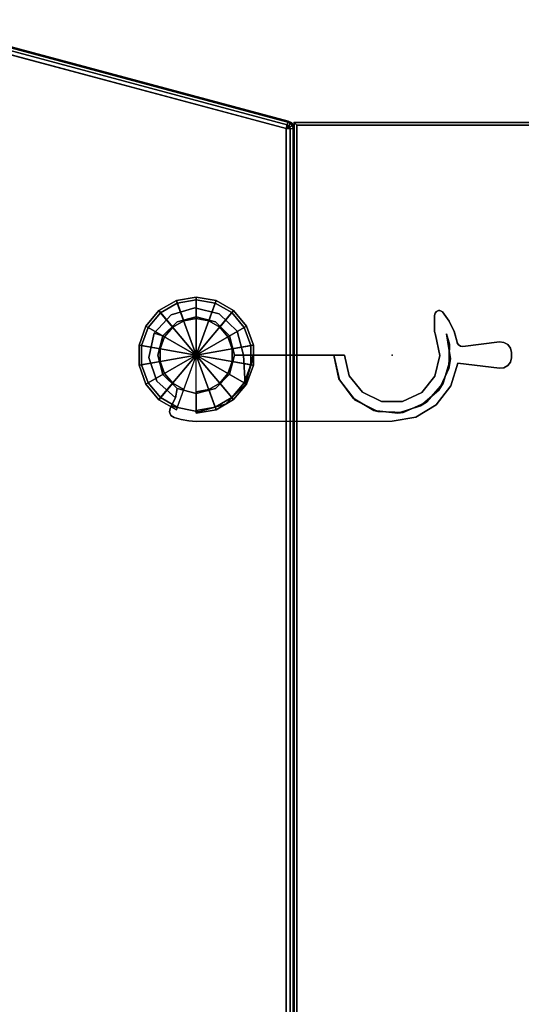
# Model space of a CAD drawing. Header units: inches. Extents: x 390 to 1835, y -266 to 136.
# Tile 293 of 656: x 1530 to 1538, y -96 to -81. Entities that reach past the tile are written whole.
import ezdxf
from ezdxf.enums import TextEntityAlignment as Align

# ---------------------------------------------------------------- set-up
doc = ezdxf.new("R2010")
doc.units = ezdxf.units.IN
doc.header["$LTSCALE"] = 0.95294
doc.header["$MEASUREMENT"] = 0
for name, color, linetype in [('A-FURN-3-NODE', 7, 'Continuous'), ('A-FURN-3-PLANES-TABLE-TOP-EDGE', 35, 'Continuous'), ('A-FURN-3-PLANES-TABLE-TOP-SURFACE-BOTTOM', 49, 'Continuous'), ('A-FURN-3-PLANES-TABLE-TOP-SURFACE-TOP', 33, 'Continuous'), ('A-FURN-3-TABLE-CONNECTOR', 254, 'Continuous'), ('A-FURN-3-TABLE-CONNECTOR-TRIM', 250, 'Continuous'), ('A-FURN-3-TABLE-EDGE', 35, 'Continuous'), ('A-FURN-3-TABLE-TOP', 33, 'Continuous'), ('A-FURN-HAWORTH-ATT', 251, 'Continuous')]:
    doc.layers.add(name, color=color, linetype=linetype)

# ---------------------------------------------------------------- blocks, each defined once
blk = doc.blocks.new('TARA-2460-JNC4-FLAT-3D-3')
at = {"layer": 'A-FURN-3-NODE'}
for p in [(0, 0), (1.456, -3.457)]:
    blk.add_point(p, dxfattribs=at)
at = {"layer": 'A-FURN-3-PLANES-TABLE-TOP-EDGE'}
for points in [[(0.04, -0.04, 29), (0, 0, 28.96), (0, -23.562, 28.96), (0.04, -23.562, 29)], [(0, 0, 27.79), (0.04, -0.04, 27.75), (0.04, -23.562, 27.75), (0, -23.562, 27.79)], [(0, 0, 28.96), (0, 0, 27.79), (0, -23.562, 27.79), (0, -23.562, 28.96)], [(59.68, 0, 28.96), (59.68, 0, 27.79), (0, 0, 27.79), (0, 0, 28.96)], [(0.04, -0.04, 27.75), (0, 0, 27.79), (59.68, 0, 27.79), (59.64, -0.04, 27.75)], [(59.64, -0.04, 29), (59.68, 0, 28.96), (0, 0, 28.96), (0.04, -0.04, 29)]]:
    blk.add_3dface(points, dxfattribs=at)
at = {"layer": 'A-FURN-3-PLANES-TABLE-TOP-SURFACE-BOTTOM'}
blk.add_3dface([(0.04, -0.04, 27.75), (59.64, -0.04, 27.75), (59.64, -23.562, 27.75), (0.04, -23.562, 27.75)], dxfattribs=at)
at = {"layer": 'A-FURN-3-PLANES-TABLE-TOP-SURFACE-TOP'}
blk.add_3dface([(0.04, -23.562, 29), (59.64, -23.562, 29), (59.64, -0.04, 29), (0.04, -0.04, 29)], dxfattribs=at)
at = {"layer": 'A-FURN-HAWORTH-ATT', "flags": 1}
for tag, p in [('HAWMC', (0, 0)), ('HAWPN', (0, -0.167)), ('HAWSN', (0, -0.333))]:
    blk.add_attdef(tag, text='', height=0.1, dxfattribs=at).set_placement(p, align=Align.TOP_CENTER)
blk = doc.blocks.new('TA0M-1360-FF-HALFROUNDF-3D-3')
at = {"layer": 'A-FURN-3-NODE'}
blk.add_point((0, 0), dxfattribs=at)
blk = doc.blocks.new('TAPC-2430-J-3D-3')
at = {"layer": 'A-FURN-3-NODE'}
for p in [(5.796, 1.553), (6.263, -2.169)]:
    blk.add_point(p, dxfattribs=at)
at = {"layer": 'A-FURN-3-TABLE-CONNECTOR'}
for points, invisible_edges in [([(9.037, 0.115, 27.605), (9.026, 0.146, 27.613), (9.067, 0.219, 27.623), (9.112, 0.217, 27.617)], 10), ([(9.067, 0.219, 27.623), (9.026, 0.146, 27.613), (9.03, 0.179, 27.619), (9.048, 0.208, 27.623)], 1), ([(9.156, -0.092, 27.995), (9.03, 0.18, 27.995), (9.026, 0.146, 27.995), (9.037, 0.115, 27.995)], 1), ([(9.048, 0.208, 27.995), (9.03, 0.18, 27.995), (9.156, -0.092, 27.995), (9.191, -0.13, 27.995)], 10), ([(9.084, 0.032, 27.559), (9.037, 0.115, 27.605), (9.112, 0.217, 27.617), (9.267, 0.147, 27.553)], 10), ([(9.112, 0.217, 27.995), (9.067, 0.219, 27.995), (9.048, 0.208, 27.995), (9.191, -0.13, 27.995)], 12), ([(9.326, -0.034, 27.559), (9.084, 0.032, 27.559), (9.267, 0.147, 27.553), (9.407, 0.052, 27.483)], 11), ([(9.191, -0.13, 27.995), (9.405, 0.054, 27.995), (9.265, 0.148, 27.995), (9.112, 0.217, 27.995)], 9), ([(9.692, -0.327, 27.995), (10.265, -0.083, 27.995), (10.07, 0.255, 27.995), (9.633, -0.074, 27.995)], 10), ([(9.692, -0.327, 27.402), (9.633, -0.074, 27.402), (10.07, 0.255, 27.402), (10.265, -0.083, 27.402)], 5), ([(10.265, -0.083, 27.995), (10.319, -0.045, 27.995), (10.13, 0.282, 27.995), (10.07, 0.255, 27.995)], 10), ([(10.07, 0.255, 27.402), (10.13, 0.282, 27.402), (10.319, -0.045, 27.402), (10.265, -0.083, 27.402)], 10), ([(10.319, -0.045, 27.995), (10.353, 0.012, 27.995), (10.196, 0.283, 27.995), (10.13, 0.282, 27.995)], 10), ([(10.13, 0.282, 27.402), (10.196, 0.283, 27.402), (10.353, 0.012, 27.402), (10.319, -0.045, 27.402)], 10), ([(10.353, 0.012, 27.995), (10.36, 0.078, 27.995), (10.257, 0.257, 27.995), (10.196, 0.283, 27.995)], 10), ([(10.196, 0.283, 27.402), (10.257, 0.257, 27.402), (10.36, 0.078, 27.402), (10.353, 0.012, 27.402)], 10), ([(10.36, 0.078, 27.995), (10.34, 0.141, 27.995), (10.301, 0.208, 27.995), (10.257, 0.257, 27.995)], 8), ([(10.257, 0.257, 27.402), (10.301, 0.208, 27.402), (10.34, 0.141, 27.402), (10.36, 0.078, 27.402)], 8), ([(9.326, -0.034, 27.559), (9.089, 0.024, 27.559), (9.084, 0.032, 27.559)], 9), ([(9.089, 0.024, 27.559), (9.326, -0.034, 27.559), (9.156, -0.092, 27.559)], 3), ([(9.403, -0.362, 27.995), (9.527, -0.063, 27.995), (9.405, 0.054, 27.995), (9.191, -0.13, 27.995)], 5), ([(9.326, -0.034, 27.559), (9.407, 0.052, 27.483), (9.527, -0.063, 27.409), (9.443, -0.147, 27.402)], 5), ([(9.156, -0.092, 27.559), (9.326, -0.034, 27.559), (9.191, -0.13, 27.559)], 3), ([(9.326, -0.034, 27.559), (9.563, -0.328, 27.559), (9.403, -0.362, 27.559), (9.191, -0.13, 27.559)], 10), ([(9.692, -0.327, 27.995), (9.559, -0.085, 27.995), (9.527, -0.063, 27.995), (9.403, -0.362, 27.995)], 13), ([(9.534, -0.071, 27.402), (9.443, -0.147, 27.402), (9.527, -0.063, 27.409)], 3), ([(9.534, -0.071, 27.402), (9.566, -0.087, 27.402), (9.601, -0.089, 27.402), (9.443, -0.147, 27.402)], 12), ([(9.601, -0.089, 27.402), (9.692, -0.327, 27.402), (9.615, -0.46, 27.402), (9.443, -0.147, 27.402)], 11), ([(9.692, -0.327, 27.995), (9.633, -0.074, 27.995), (9.597, -0.089, 27.995), (9.559, -0.085, 27.995)], 9), ([(9.601, -0.089, 27.402), (9.633, -0.074, 27.402), (9.692, -0.327, 27.402)], 10), ([(9.493, -0.664, 27.995), (9.77, -0.673, 27.995), (9.692, -0.327, 27.995), (9.403, -0.362, 27.995)], 5), ([(9.563, -0.328, 27.559), (9.652, -0.695, 27.559), (9.493, -0.664, 27.559), (9.403, -0.362, 27.559)], 10), ([(9.77, -0.673, 27.402), (9.646, -0.817, 27.402), (9.615, -0.46, 27.402), (9.692, -0.327, 27.402)], 5), ([(9.652, -0.695, 27.559), (9.577, -1.065, 27.559), (9.445, -0.974, 27.559), (9.493, -0.664, 27.559)], 10), ([(9.445, -0.974, 27.995), (9.72, -1.024, 27.995), (9.77, -0.673, 27.995), (9.493, -0.664, 27.995)], 5), ([(9.72, -1.024, 27.402), (9.53, -1.155, 27.402), (9.646, -0.817, 27.402), (9.77, -0.673, 27.402)], 5), ([(9.577, -1.065, 27.559), (9.352, -1.368, 27.559), (9.266, -1.233, 27.559), (9.445, -0.974, 27.559)], 10), ([(9.266, -1.233, 27.995), (9.549, -1.334, 27.995), (9.72, -1.024, 27.995), (9.445, -0.974, 27.995)], 5), ([(9.549, -1.334, 27.402), (9.288, -1.418, 27.402), (9.53, -1.155, 27.402), (9.72, -1.024, 27.402)], 5), ([(6.758, -1.883, 27.995), (6.834, -2.168, 27.995), (8.387, -1.297, 27.995), (8.173, -1.066, 27.995)], 2), ([(6.874, -1.816, 27.995), (8.036, -1.145, 27.559), (6.996, -1.746, 27.559), (6.873, -1.816, 27.559)], 3), ([(8.173, -1.066, 27.995), (8.173, -1.066, 27.559), (8.036, -1.145, 27.559), (6.874, -1.816, 27.995)], 4), ([(6.996, -1.746, 27.402), (6.996, -1.746, 27.559), (8.036, -1.145, 27.559), (8.036, -1.145, 27.402)], 2), ([(7.11, -2.182, 27.402), (6.996, -1.746, 27.402), (8.036, -1.145, 27.402), (8.275, -1.411, 27.402)], 8), ([(8.292, -1.423, 27.559), (8.036, -1.145, 27.559), (8.173, -1.066, 27.559), (8.387, -1.297, 27.559)], 8), ([(8.679, -1.412, 27.995), (8.387, -1.297, 27.995), (6.834, -2.168, 27.995), (6.758, -2.454, 27.995)], 10), ([(8.642, -1.566, 27.559), (8.292, -1.423, 27.559), (8.387, -1.297, 27.559), (8.679, -1.412, 27.559)], 10), ([(9.352, -1.368, 27.559), (9.019, -1.546, 27.559), (8.993, -1.39, 27.559), (9.266, -1.233, 27.559)], 10), ([(8.993, -1.39, 27.995), (9.278, -1.564, 27.995), (9.549, -1.334, 27.995), (9.266, -1.233, 27.995)], 5), ([(6.758, -2.454, 27.995), (6.549, -2.663, 27.995), (6.755, -3.021, 27.995), (8.679, -1.412, 27.995)], 14), ([(8.679, -1.412, 27.995), (6.755, -3.021, 27.995), (9.278, -1.564, 27.995), (8.993, -1.39, 27.995)], 5), ([(7.002, -2.582, 27.402), (7.11, -2.182, 27.402), (8.275, -1.411, 27.402), (8.602, -1.558, 27.402)], 10), ([(9.019, -1.546, 27.559), (8.642, -1.566, 27.559), (8.679, -1.412, 27.559), (8.993, -1.39, 27.559)], 10), ([(9.278, -1.564, 27.402), (8.959, -1.56, 27.402), (9.288, -1.418, 27.402), (9.549, -1.334, 27.402)], 5), ([(5.978, -1.674, 27.995), (5.895, -1.568, 27.995), (5.641, -1.838, 27.995), (5.769, -1.883, 27.995)], 5), ([(5.769, -1.883, 27.559), (5.641, -1.838, 27.559), (5.895, -1.568, 27.559), (5.978, -1.674, 27.559)], 5), ([(6.263, -1.598, 27.995), (6.251, -1.464, 27.995), (5.895, -1.568, 27.995), (5.978, -1.674, 27.995)], 5), ([(5.978, -1.674, 27.559), (5.895, -1.568, 27.559), (6.251, -1.464, 27.559), (6.263, -1.598, 27.559)], 5), ([(6.549, -1.674, 27.995), (6.61, -1.555, 27.995), (6.251, -1.464, 27.995), (6.263, -1.598, 27.995)], 5), ([(6.263, -1.598, 27.559), (6.251, -1.464, 27.559), (6.61, -1.555, 27.559), (6.549, -1.674, 27.559)], 5), ([(6.758, -1.883, 27.995), (6.874, -1.816, 27.995), (6.61, -1.555, 27.995), (6.549, -1.674, 27.995)], 4), ([(6.873, -1.816, 27.559), (6.758, -1.883, 27.559), (6.549, -1.674, 27.559), (6.61, -1.555, 27.559)], 5), ([(6.716, -2.883, 27.402), (7.002, -2.582, 27.402), (8.602, -1.558, 27.402), (6.755, -3.021, 27.402)], 14), ([(6.755, -3.021, 27.402), (8.602, -1.558, 27.402), (8.959, -1.56, 27.402), (9.278, -1.564, 27.402)], 5), ([(5.769, -1.883, 27.995), (5.641, -1.838, 27.995), (5.559, -2.199, 27.995), (5.692, -2.169, 27.995)], 1), ([(5.692, -2.169, 27.559), (5.559, -2.199, 27.559), (5.641, -1.838, 27.559), (5.769, -1.883, 27.559)], 5), ([(7.11, -2.182, 27.559), (6.834, -2.168, 27.559), (6.758, -1.883, 27.559), (6.873, -1.816, 27.559)], 5), ([(5.692, -2.169, 27.995), (5.559, -2.199, 27.995), (5.672, -2.552, 27.995), (5.769, -2.454, 27.995)], 4), ([(5.769, -2.454, 27.559), (5.672, -2.552, 27.559), (5.559, -2.199, 27.559), (5.692, -2.169, 27.559)], 5), ([(7.002, -2.582, 27.559), (6.758, -2.454, 27.559), (6.834, -2.168, 27.559), (7.11, -2.182, 27.559)], 5), ([(5.769, -2.454, 27.995), (5.672, -2.552, 27.995), (5.949, -2.799, 27.995), (5.978, -2.663, 27.995)], 5), ([(5.672, -2.552, 27.559), (5.769, -2.454, 27.559), (5.978, -2.663, 27.559), (5.949, -2.799, 27.559)], 5), ([(6.716, -2.883, 27.559), (6.549, -2.663, 27.559), (6.758, -2.454, 27.559), (7.002, -2.582, 27.559)], 5), ([(5.978, -2.663, 27.995), (5.949, -2.799, 27.995), (6.312, -2.871, 27.995), (6.263, -2.739, 27.995)], 5), ([(5.949, -2.799, 27.559), (5.978, -2.663, 27.559), (6.263, -2.739, 27.559), (6.312, -2.871, 27.559)], 1), ([(6.312, -2.871, 27.559), (6.263, -2.739, 27.559), (6.549, -2.663, 27.559), (6.716, -2.883, 27.559)], 12), ([(6.549, -2.663, 27.995), (6.263, -2.739, 27.995), (6.312, -2.871, 27.995), (6.755, -3.021, 27.995)], 14), ([(6.716, -2.883, 27.559), (6.322, -3.013, 27.559), (6.312, -2.871, 27.559)], 8), ([(6.755, -3.021, 27.995), (6.312, -2.871, 27.995), (6.325, -3.047, 27.995), (6.655, -3.071, 27.995)], 5), ([(6.322, -3.013, 27.402), (6.716, -2.883, 27.402), (6.755, -3.021, 27.402), (6.325, -3.047, 27.402)], 6), ([(6.325, -3.047, 27.402), (6.755, -3.021, 27.402), (6.655, -3.071, 27.402), (6.343, -3.098, 27.402)], 5), ([(6.325, -3.047, 27.995), (6.343, -3.098, 27.995), (6.55, -3.11, 27.995), (6.655, -3.071, 27.995)], 10), ([(6.343, -3.098, 27.402), (6.655, -3.071, 27.402), (6.55, -3.11, 27.402), (6.386, -3.131, 27.402)], 5), ([(6.343, -3.098, 27.995), (6.386, -3.131, 27.995), (6.441, -3.137, 27.995), (6.55, -3.11, 27.995)], 8), ([(6.386, -3.131, 27.402), (6.55, -3.11, 27.402), (6.441, -3.137, 27.402)], 1)]:
    blk.add_3dface(points, dxfattribs=dict(at, invisible_edges=invisible_edges))
for points in [[(9.048, 0.208, 27.995), (9.067, 0.219, 27.995), (9.067, 0.219, 27.623), (9.048, 0.208, 27.623)], [(9.067, 0.219, 27.995), (9.112, 0.217, 27.995), (9.112, 0.217, 27.617), (9.067, 0.219, 27.623)], [(9.633, -0.074, 27.995), (10.07, 0.255, 27.995), (10.07, 0.255, 27.402), (9.633, -0.074, 27.402)], [(10.301, 0.208, 27.402), (10.301, 0.208, 27.995), (10.34, 0.141, 27.995), (10.34, 0.141, 27.402)], [(9.089, 0.024, 27.559), (9.156, -0.092, 27.559), (9.156, -0.092, 27.995), (9.037, 0.115, 27.995)], [(9.037, 0.115, 27.995), (9.037, 0.115, 27.605), (9.084, 0.032, 27.559)], [(9.037, 0.115, 27.995), (9.084, 0.032, 27.559), (9.089, 0.024, 27.559)], [(9.156, -0.092, 27.559), (9.191, -0.13, 27.559), (9.191, -0.13, 27.995), (9.156, -0.092, 27.995)], [(9.534, -0.071, 27.402), (9.527, -0.063, 27.409), (9.527, -0.063, 27.995)], [(10.265, -0.083, 27.402), (10.265, -0.083, 27.995), (9.692, -0.327, 27.995), (9.692, -0.327, 27.402)], [(6.755, -3.021, 27.995), (6.755, -3.021, 27.402), (9.278, -1.564, 27.402), (9.278, -1.564, 27.995)], [(7.11, -2.182, 27.559), (6.873, -1.816, 27.559), (6.996, -1.746, 27.559)], [(6.325, -3.047, 27.995), (6.312, -2.871, 27.995), (6.312, -2.871, 27.559), (6.322, -3.013, 27.559)], [(6.325, -3.047, 27.995), (6.322, -3.013, 27.559), (6.322, -3.013, 27.402), (6.325, -3.047, 27.402)]]:
    blk.add_3dface(points, dxfattribs=at)
at = {"layer": 'A-FURN-3-TABLE-TOP'}
for points, invisible_edges in [([(0.118, -0.091, 27.995), (5.739, 1.416, 27.995), (17.474, -18.911, 27.995), (16.061, -19.727, 27.995)], 8), ([(5.739, 1.416, 29.245), (0.118, -0.091, 29.245), (16.061, -19.727, 29.245), (17.474, -18.911, 29.245)], 2), ([(16.061, -19.727, 27.995), (14.409, -20.61, 27.995), (12.703, -21.383, 27.995), (0.118, -0.091, 27.995)], 12), ([(12.703, -21.383, 29.245), (14.409, -20.61, 29.245), (16.061, -19.727, 29.245), (0.118, -0.091, 29.245)], 12)]:
    blk.add_3dface(points, dxfattribs=dict(at, invisible_edges=invisible_edges))
at = {"layer": 'A-FURN-3-TABLE-CONNECTOR'}
mesh = blk.add_polymesh((2, 4), dxfattribs=at)
for k, corner in enumerate([(9.048, 0.208, 27.623), (9.03, 0.179, 27.619), (9.026, 0.146, 27.613), (9.037, 0.115, 27.605), (9.048, 0.208, 27.995), (9.03, 0.18, 27.995), (9.026, 0.146, 27.995), (9.037, 0.115, 27.995)]):
    mesh.set_mesh_vertex(divmod(k, 4), corner)
mesh = blk.add_polymesh((2, 4), dxfattribs=at)
for k, corner in enumerate([(9.527, -0.063, 27.409), (9.407, 0.052, 27.483), (9.267, 0.147, 27.553), (9.112, 0.217, 27.617), (9.527, -0.063, 27.995), (9.405, 0.054, 27.995), (9.265, 0.148, 27.995), (9.112, 0.217, 27.995)]):
    mesh.set_mesh_vertex(divmod(k, 4), corner)
mesh = blk.add_polymesh((2, 5), dxfattribs=at)
for k, corner in enumerate([(10.301, 0.208, 27.402), (10.257, 0.257, 27.402), (10.196, 0.283, 27.402), (10.13, 0.282, 27.402), (10.07, 0.255, 27.402), (10.301, 0.208, 27.995), (10.257, 0.257, 27.995), (10.196, 0.283, 27.995), (10.13, 0.282, 27.995), (10.07, 0.255, 27.995)]):
    mesh.set_mesh_vertex(divmod(k, 5), corner)
mesh = blk.add_polymesh((2, 5), dxfattribs=at)
for k, corner in enumerate([(10.265, -0.083, 27.402), (10.319, -0.045, 27.402), (10.353, 0.012, 27.402), (10.36, 0.078, 27.402), (10.34, 0.141, 27.402), (10.265, -0.083, 27.995), (10.319, -0.045, 27.995), (10.353, 0.012, 27.995), (10.36, 0.078, 27.995), (10.34, 0.141, 27.995)]):
    mesh.set_mesh_vertex(divmod(k, 5), corner)
mesh = blk.add_polymesh((2, 9), dxfattribs=at)
for k, corner in enumerate([(9.443, -0.147, 27.402), (9.615, -0.46, 27.402), (9.646, -0.817, 27.402), (9.53, -1.155, 27.402), (9.288, -1.418, 27.402), (8.959, -1.56, 27.402), (8.602, -1.558, 27.402), (8.275, -1.411, 27.402), (8.036, -1.145, 27.402), (9.326, -0.034, 27.559), (9.563, -0.328, 27.559), (9.652, -0.695, 27.559), (9.577, -1.065, 27.559), (9.352, -1.368, 27.559), (9.019, -1.546, 27.559), (8.642, -1.566, 27.559), (8.292, -1.423, 27.559), (8.036, -1.145, 27.559)]):
    mesh.set_mesh_vertex(divmod(k, 9), corner)
mesh = blk.add_polymesh((2, 9), dxfattribs=at)
for k, corner in enumerate([(9.191, -0.13, 27.559), (9.403, -0.362, 27.559), (9.493, -0.664, 27.559), (9.445, -0.974, 27.559), (9.266, -1.233, 27.559), (8.993, -1.39, 27.559), (8.679, -1.412, 27.559), (8.387, -1.297, 27.559), (8.173, -1.066, 27.559), (9.191, -0.13, 27.995), (9.403, -0.362, 27.995), (9.493, -0.664, 27.995), (9.445, -0.974, 27.995), (9.266, -1.233, 27.995), (8.993, -1.39, 27.995), (8.679, -1.412, 27.995), (8.387, -1.297, 27.995), (8.173, -1.066, 27.995)]):
    mesh.set_mesh_vertex(divmod(k, 9), corner)
mesh = blk.add_polymesh((2, 4), dxfattribs=at)
for k, corner in enumerate([(9.633, -0.074, 27.402), (9.601, -0.089, 27.402), (9.566, -0.087, 27.402), (9.534, -0.071, 27.402), (9.633, -0.074, 27.995), (9.597, -0.089, 27.995), (9.559, -0.085, 27.995), (9.527, -0.063, 27.995)]):
    mesh.set_mesh_vertex(divmod(k, 4), corner)
mesh = blk.add_polymesh((2, 5), dxfattribs=at)
for k, corner in enumerate([(9.278, -1.564, 27.402), (9.549, -1.334, 27.402), (9.72, -1.024, 27.402), (9.77, -0.673, 27.402), (9.692, -0.327, 27.402), (9.278, -1.564, 27.995), (9.549, -1.334, 27.995), (9.72, -1.024, 27.995), (9.77, -0.673, 27.995), (9.692, -0.327, 27.995)]):
    mesh.set_mesh_vertex(divmod(k, 5), corner)
mesh = blk.add_polymesh((2, 9), dxfattribs=at)
for k, corner in enumerate([(6.873, -1.816, 27.559), (6.61, -1.555, 27.559), (6.251, -1.464, 27.559), (5.895, -1.568, 27.559), (5.641, -1.838, 27.559), (5.559, -2.199, 27.559), (5.672, -2.552, 27.559), (5.949, -2.799, 27.559), (6.312, -2.871, 27.559), (6.874, -1.816, 27.995), (6.61, -1.555, 27.995), (6.251, -1.464, 27.995), (5.895, -1.568, 27.995), (5.641, -1.838, 27.995), (5.559, -2.199, 27.995), (5.672, -2.552, 27.995), (5.949, -2.799, 27.995), (6.312, -2.871, 27.995)]):
    mesh.set_mesh_vertex(divmod(k, 9), corner)
mesh = blk.add_polymesh((2, 12), dxfattribs=dict(at, n_close=True))
for k, corner in enumerate([(6.549, -2.663, 27.995), (6.758, -2.454, 27.995), (6.834, -2.168, 27.995), (6.758, -1.883, 27.995), (6.549, -1.674, 27.995), (6.263, -1.598, 27.995), (5.978, -1.674, 27.995), (5.769, -1.883, 27.995), (5.692, -2.169, 27.995), (5.769, -2.454, 27.995), (5.978, -2.663, 27.995), (6.263, -2.739, 27.995), (6.549, -2.663, 27.559), (6.758, -2.454, 27.559), (6.834, -2.168, 27.559), (6.758, -1.883, 27.559), (6.549, -1.674, 27.559), (6.263, -1.598, 27.559), (5.978, -1.674, 27.559), (5.769, -1.883, 27.559), (5.692, -2.169, 27.559), (5.769, -2.454, 27.559), (5.978, -2.663, 27.559), (6.263, -2.739, 27.559)]):
    mesh.set_mesh_vertex(divmod(k, 12), corner)
mesh = blk.add_polymesh((2, 5), dxfattribs=at)
for k, corner in enumerate([(6.322, -3.013, 27.559), (6.716, -2.883, 27.559), (7.002, -2.582, 27.559), (7.11, -2.182, 27.559), (7.014, -1.778, 27.559), (6.322, -3.013, 27.402), (6.716, -2.883, 27.402), (7.002, -2.582, 27.402), (7.11, -2.182, 27.402), (7.014, -1.778, 27.402)]):
    mesh.set_mesh_vertex(divmod(k, 5), corner)
mesh = blk.add_polymesh((2, 4), dxfattribs=at)
for k, corner in enumerate([(6.325, -3.047, 27.402), (6.343, -3.098, 27.402), (6.386, -3.131, 27.402), (6.441, -3.137, 27.402), (6.325, -3.047, 27.995), (6.343, -3.098, 27.995), (6.386, -3.131, 27.995), (6.441, -3.137, 27.995)]):
    mesh.set_mesh_vertex(divmod(k, 4), corner)
mesh = blk.add_polymesh((2, 4), dxfattribs=at)
for k, corner in enumerate([(6.441, -3.137, 27.402), (6.55, -3.11, 27.402), (6.655, -3.071, 27.402), (6.755, -3.021, 27.402), (6.441, -3.137, 27.995), (6.55, -3.11, 27.995), (6.655, -3.071, 27.995), (6.755, -3.021, 27.995)]):
    mesh.set_mesh_vertex(divmod(k, 4), corner)
at = {"layer": 'A-FURN-3-TABLE-CONNECTOR-TRIM'}
mesh = blk.add_polymesh((18, 6), dxfattribs=dict(at, m_close=True))
for k, corner in enumerate([(6.536, -2.64, 27.995), (6.536, -2.64, 27.546), (6.695, -2.916, 27.546), (6.695, -2.916, 27.393), (6.675, -2.882, 27.354), (6.263, -2.169, 27.354), (6.68, -2.518, 27.995), (6.68, -2.518, 27.546), (6.925, -2.723, 27.546), (6.925, -2.723, 27.393), (6.895, -2.698, 27.354), (6.263, -2.169, 27.354), (6.775, -2.354, 27.995), (6.775, -2.354, 27.546), (7.075, -2.464, 27.546), (7.075, -2.464, 27.393), (7.038, -2.45, 27.354), (6.263, -2.169, 27.354), (6.808, -2.168, 27.995), (6.808, -2.168, 27.546), (7.127, -2.168, 27.546), (7.127, -2.168, 27.393), (7.087, -2.168, 27.354), (6.263, -2.169, 27.354), (6.775, -1.982, 27.995), (6.775, -1.982, 27.546), (7.075, -1.873, 27.546), (7.075, -1.873, 27.393), (7.038, -1.886, 27.354), (6.263, -2.169, 27.354), (6.68, -1.818, 27.995), (6.68, -1.818, 27.546), (6.925, -1.613, 27.546), (6.925, -1.613, 27.393), (6.894, -1.639, 27.354), (6.263, -2.169, 27.354), (6.535, -1.697, 27.995), (6.535, -1.697, 27.546), (6.695, -1.421, 27.546), (6.695, -1.421, 27.393), (6.675, -1.455, 27.354), (6.263, -2.169, 27.354), (6.358, -1.632, 27.995), (6.358, -1.632, 27.546), (6.413, -1.318, 27.546), (6.413, -1.318, 27.393), (6.406, -1.357, 27.354), (6.263, -2.168, 27.354), (6.169, -1.632, 27.995), (6.169, -1.632, 27.546), (6.113, -1.318, 27.546), (6.113, -1.318, 27.393), (6.12, -1.357, 27.354), (6.263, -2.168, 27.354), (5.991, -1.697, 27.995), (5.991, -1.697, 27.546), (5.831, -1.421, 27.546), (5.831, -1.421, 27.393), (5.851, -1.455, 27.354), (6.263, -2.168, 27.354), (5.846, -1.819, 27.995), (5.846, -1.819, 27.546), (5.602, -1.614, 27.546), (5.602, -1.614, 27.393), (5.632, -1.639, 27.354), (6.263, -2.168, 27.354), (5.752, -1.982, 27.995), (5.752, -1.982, 27.546), (5.452, -1.873, 27.546), (5.452, -1.873, 27.393), (5.489, -1.887, 27.354), (6.263, -2.168, 27.354), (5.719, -2.169, 27.995), (5.719, -2.169, 27.546), (5.4, -2.169, 27.546), (5.4, -2.169, 27.393), (5.439, -2.169, 27.354), (6.263, -2.168, 27.354), (5.752, -2.355, 27.995), (5.752, -2.355, 27.546), (5.452, -2.464, 27.546), (5.452, -2.464, 27.393), (5.489, -2.45, 27.354), (6.263, -2.168, 27.354), (5.846, -2.518, 27.995), (5.846, -2.518, 27.546), (5.602, -2.724, 27.546), (5.602, -2.724, 27.393), (5.632, -2.698, 27.354), (6.263, -2.168, 27.354), (5.991, -2.64, 27.995), (5.991, -2.64, 27.546), (5.832, -2.916, 27.546), (5.832, -2.916, 27.393), (5.851, -2.882, 27.354), (6.263, -2.168, 27.354), (6.169, -2.705, 27.995), (6.169, -2.705, 27.546), (6.114, -3.019, 27.546), (6.114, -3.019, 27.393), (6.12, -2.98, 27.354), (6.263, -2.169, 27.354), (6.358, -2.704, 27.995), (6.358, -2.704, 27.546), (6.413, -3.019, 27.546), (6.413, -3.019, 27.393), (6.407, -2.98, 27.354), (6.263, -2.169, 27.354)]):
    mesh.set_mesh_vertex(divmod(k, 6), corner)
at = {"layer": 'A-FURN-3-TABLE-EDGE'}
mesh = blk.add_polymesh((2, 8), dxfattribs=at)
for k, corner in enumerate([(5.739, 1.416, 29.245), (5.723, 1.472, 29.229), (5.712, 1.514, 29.186), (5.708, 1.529, 29.127), (5.708, 1.529, 28.113), (5.712, 1.514, 28.054), (5.723, 1.472, 28.011), (5.739, 1.416, 27.995), (0.118, -0.091, 29.245), (0.103, -0.034, 29.229), (0.092, 0.008, 29.186), (0.087, 0.023, 29.127), (0.087, 0.023, 28.113), (0.092, 0.008, 28.054), (0.103, -0.034, 28.011), (0.118, -0.091, 27.995)]):
    mesh.set_mesh_vertex(divmod(k, 8), corner)
mesh = blk.add_polymesh((4, 8), dxfattribs=at)
for k, corner in enumerate([(5.739, 1.416, 29.245), (5.79, 1.445, 29.229), (5.827, 1.467, 29.186), (5.841, 1.475, 29.127), (5.841, 1.475, 28.113), (5.827, 1.467, 28.054), (5.79, 1.445, 28.011), (5.739, 1.416, 27.995), (5.739, 1.416, 29.245), (5.772, 1.464, 29.229), (5.797, 1.499, 29.186), (5.806, 1.512, 29.127), (5.806, 1.512, 28.113), (5.797, 1.499, 28.054), (5.772, 1.464, 28.011), (5.739, 1.416, 27.995), (5.739, 1.416, 29.245), (5.749, 1.474, 29.229), (5.756, 1.516, 29.186), (5.759, 1.532, 29.127), (5.759, 1.532, 28.113), (5.756, 1.516, 28.054), (5.749, 1.474, 28.011), (5.739, 1.416, 27.995), (5.739, 1.416, 29.245), (5.723, 1.472, 29.229), (5.712, 1.514, 29.186), (5.708, 1.529, 29.127), (5.708, 1.529, 28.113), (5.712, 1.514, 28.054), (5.723, 1.472, 28.011), (5.739, 1.416, 27.995)]):
    mesh.set_mesh_vertex(divmod(k, 8), corner)
mesh = blk.add_polymesh((2, 8), dxfattribs=at)
for k, corner in enumerate([(17.474, -18.911, 29.245), (17.525, -18.882, 29.229), (17.563, -18.86, 29.186), (17.577, -18.852, 29.127), (17.577, -18.852, 28.113), (17.563, -18.86, 28.054), (17.525, -18.882, 28.011), (17.474, -18.911, 27.995), (5.739, 1.416, 29.245), (5.79, 1.445, 29.229), (5.827, 1.467, 29.186), (5.841, 1.475, 29.127), (5.841, 1.475, 28.113), (5.827, 1.467, 28.054), (5.79, 1.445, 28.011), (5.739, 1.416, 27.995)]):
    mesh.set_mesh_vertex(divmod(k, 8), corner)

msp = doc.modelspace()

# ---------------------------------------------------------------- block references
at = {"rotation": 329.9999999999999}
msp.add_blockref('TAPC-2430-J-3D-3', (1528.601, -80.983), dxfattribs=at)
for name in ['TARA-2460-JNC4-FLAT-3D-3', 'TA0M-1360-FF-HALFROUNDF-3D-3']:
    msp.add_blockref(name, (1534.396, -82.536))

doc.saveas('drawing.dxf')
